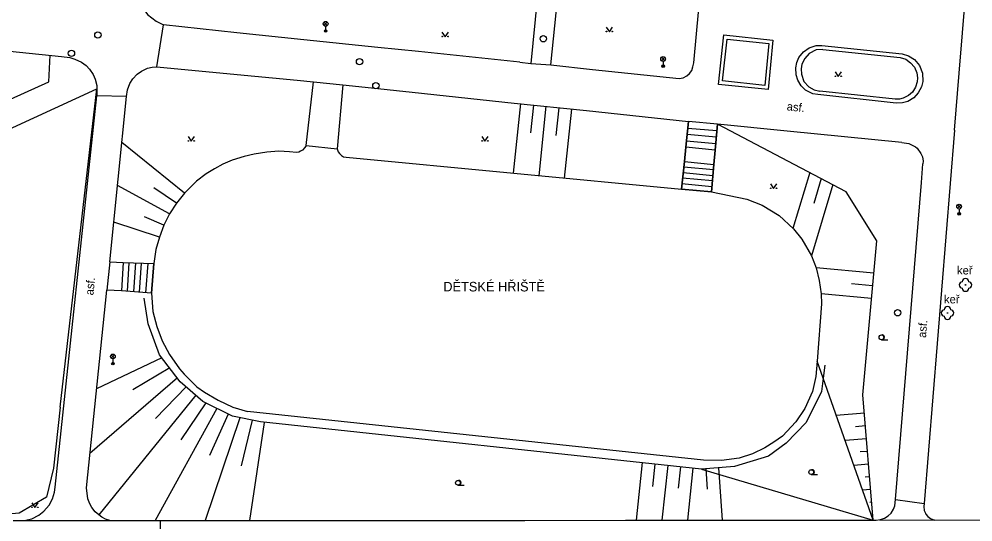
# Model space of a CAD drawing. Extents: x -602419 to -601554, y -1162937 to -1162362.
# Drawn here: x -602183.1 to -602108.3, y -1162676.5 to -1162637 of the extents above; entities that cross this region are included whole.
import ezdxf

# ---------------------------------------------------------------- set-up
doc = ezdxf.new("R2010")
doc.units = 0
doc.layers.add('Podklad', color=7, linetype='Continuous')

msp = doc.modelspace()

# ---------------------------------------------------------------- linework, layer by layer
at = {"layer": 'Podklad'}
for p, q in [((-602159.2125, -1162637.52), (-602158.9475, -1162637.255)), ((-602159.2125, -1162637.255), (-602158.9475, -1162637.52)), ((-602159.08, -1162637.575), (-602159.08, -1162637.95)), ((-602132.7625, -1162640.28), (-602132.4975, -1162640.015)), ((-602132.7625, -1162640.015), (-602132.4975, -1162640.28)), ((-602132.63, -1162640.335), (-602132.63, -1162640.71)), ((-602109.5625, -1162651.86), (-602109.2975, -1162651.595)), ((-602109.5625, -1162651.595), (-602109.2975, -1162651.86)), ((-602109.43, -1162651.915), (-602109.43, -1162652.29)), ((-602115.52, -1162662.1675), (-602115.02, -1162662.1675)), ((-602175.8825, -1162663.61), (-602175.6175, -1162663.345)), ((-602175.8825, -1162663.345), (-602175.6175, -1162663.61)), ((-602175.75, -1162663.665), (-602175.75, -1162664.04)), ((-602121.02, -1162672.7375), (-602120.52, -1162672.7375)), ((-602148.71, -1162673.5775), (-602148.21, -1162673.5775))]:
    msp.add_line(p, q, dxfattribs=at)
for points in [[(-602142.15, -1162631.98), (-602143.01, -1162640.49)], [(-602141.44, -1162640.61), (-602140.57, -1162632.17)], [(-602109.42, -1162641.25), (-602108.64, -1162631.74)], [(-602243.69, -1162633.15), (-602236.7, -1162633.87), (-602209.24, -1162636.93), (-602196.53, -1162638.23), (-602179.79, -1162639.94)], [(-602173.83, -1162633.63), (-602173.89, -1162634.39), (-602173.79, -1162635.3), (-602173.54, -1162635.94), (-602173.05, -1162636.65), (-602172.37, -1162637.19), (-602171.78, -1162637.48)], [(-602130.23, -1162640.46), (-602129.6599, -1162634.17)], [(-602172.31, -1162640.76), (-602171.78, -1162637.48)], [(-602166.05, -1162638.1), (-602171.78, -1162637.48)], [(-602160.8, -1162638.64), (-602166.05, -1162638.1)], [(-602149.96, -1162638.0349), (-602149.71, -1162638.4099), (-602149.46, -1162638.0349)], [(-602137.09, -1162637.645), (-602136.84, -1162638.02), (-602136.59, -1162637.645)], [(-602127.86, -1162638.25), (-602124.02, -1162638.68), (-602124.4, -1162642.55), (-602128.3, -1162642.14), (-602127.86, -1162638.25)], [(-602154.98, -1162639.24), (-602160.8, -1162638.64)], [(-602127.6, -1162638.58), (-602124.35, -1162638.94), (-602124.6599, -1162642.2199), (-602127.9699, -1162641.87), (-602127.6, -1162638.58)], [(-602151.81, -1162639.57), (-602154.98, -1162639.24)], [(-602143.87, -1162640.39), (-602151.81, -1162639.57)], [(-602120.5, -1162642.94), (-602120.89, -1162642.87), (-602121.46, -1162642.59), (-602121.82, -1162642.24), (-602122.08, -1162641.8), (-602122.21, -1162641.39), (-602122.24, -1162640.83), (-602122.1599, -1162640.4099), (-602121.98, -1162640.02), (-602121.63, -1162639.58), (-602121.17, -1162639.26), (-602120.63, -1162639.09), (-602120.2, -1162639.08)], [(-602120.1, -1162639.39), (-602120.63, -1162639.43), (-602121.19, -1162639.71), (-602121.53, -1162640.1), (-602121.75, -1162640.56), (-602121.82, -1162640.9099), (-602121.79, -1162641.35), (-602121.59, -1162641.9), (-602121.2, -1162642.34), (-602120.78, -1162642.56), (-602120.34, -1162642.6599)], [(-602120.2, -1162639.08), (-602113.89, -1162639.74)], [(-602120.1, -1162639.39), (-602114.06, -1162640.02)], [(-602113.89, -1162639.74), (-602113.39, -1162639.89), (-602112.94, -1162640.18), (-602112.53, -1162640.67), (-602112.3, -1162641.27), (-602112.28, -1162641.9), (-602112.39, -1162642.34), (-602112.63, -1162642.8), (-602112.99, -1162643.19), (-602113.44, -1162643.4699), (-602113.86, -1162643.58), (-602114.36, -1162643.62)], [(-602210.9588, -1162655.7908), (-602211.02, -1162655.6219), (-602180.78, -1162641.9359), (-602180.681, -1162639.849)], [(-602179.79, -1162639.94), (-602179.12, -1162640.02), (-602178.74, -1162640.15), (-602178.2199, -1162640.4), (-602177.85, -1162640.67), (-602177.59, -1162640.94), (-602177.3, -1162641.37), (-602177.13, -1162641.74), (-602177.02, -1162642.23), (-602177, -1162642.48), (-602177, -1162642.56), (-602177.01, -1162643.03)], [(-602143.87, -1162640.39), (-602143.01, -1162640.49)], [(-602143.01, -1162640.49), (-602141.44, -1162640.61)], [(-602131.37, -1162641.68), (-602131.05, -1162641.62), (-602130.77, -1162641.4699), (-602130.57, -1162641.29), (-602130.39, -1162641.06), (-602130.29, -1162640.76), (-602130.23, -1162640.46)], [(-602114.06, -1162640.02), (-602113.61, -1162640.1599), (-602113.23, -1162640.44), (-602112.92, -1162640.79), (-602112.75, -1162641.23), (-602112.69, -1162641.62), (-602112.71, -1162641.95), (-602112.84, -1162642.37), (-602113.08, -1162642.74), (-602113.4099, -1162643.02), (-602113.81, -1162643.2199), (-602114.1, -1162643.3), (-602114.45, -1162643.31)], [(-602174.68, -1162643.09), (-602174.61, -1162642.56), (-602174.43, -1162642.06), (-602174.19, -1162641.71), (-602173.85, -1162641.34), (-602173.51, -1162641.09), (-602173.03, -1162640.87), (-602172.68, -1162640.79), (-602172.31, -1162640.76)], [(-602172.31, -1162640.76), (-602166.55, -1162641.31)], [(-602141.44, -1162640.61), (-602138.17, -1162640.98)], [(-602138.17, -1162640.98), (-602131.37, -1162641.68)], [(-602119.15, -1162641.155), (-602118.9, -1162641.53), (-602118.65, -1162641.155)], [(-602109.78, -1162645.74), (-602109.42, -1162641.25)], [(-602166.55, -1162641.31), (-602161.3, -1162641.82)], [(-602161.3, -1162641.82), (-602160.02, -1162641.94)], [(-602160.61, -1162646.92), (-602160.02, -1162641.94)], [(-602160.02, -1162641.94), (-602157.73, -1162642.17)], [(-602185.2615, -1162646.2862), (-602177, -1162642.48)], [(-602179.89, -1162667.45), (-602177, -1162642.48)], [(-602157.73, -1162642.17), (-602158.17, -1162647.19)], [(-602157.73, -1162642.17), (-602155.48, -1162642.4099)], [(-602155.48, -1162642.4099), (-602152.3, -1162642.75)], [(-602114.45, -1162643.31), (-602120.34, -1162642.6599)], [(-602180.27, -1162673.7199), (-602177.01, -1162643.03)], [(-602174.68, -1162643.09), (-602177.01, -1162643.03)], [(-602175.99, -1162656.05), (-602174.68, -1162643.09)], [(-602152.3, -1162642.75), (-602144.31, -1162643.6)], [(-602114.36, -1162643.62), (-602120.5, -1162642.94)], [(-602143.8, -1162643.65), (-602144.37, -1162649.11)], [(-602144.31, -1162643.6), (-602138.63, -1162644.2)], [(-602142.8, -1162643.76), (-602143.03, -1162645.94)], [(-602141.81, -1162643.86), (-602142.38, -1162649.3)], [(-602140.81, -1162643.9699), (-602141.04, -1162646.14)], [(-602139.82, -1162644.07), (-602140.39, -1162649.49)], [(-602138.63, -1162644.2), (-602130.64, -1162645.04)], [(-602131.2, -1162650.36), (-602130.95, -1162648.18), (-602130.84, -1162647.07), (-602130.64, -1162645.04)], [(-602130.64, -1162645.04), (-602130.84, -1162647.07), (-602130.95, -1162648.18), (-602131.2, -1162650.36)], [(-602130.69, -1162645.57), (-602128.4099, -1162645.76)], [(-602128.36, -1162645.26), (-602130.64, -1162645.04)], [(-602128.84, -1162650.56), (-602128.6599, -1162648.43), (-602128.56, -1162647.3), (-602128.36, -1162645.26)], [(-602128.36, -1162645.26), (-602128.56, -1162647.3), (-602128.6599, -1162648.43), (-602128.84, -1162650.56)], [(-602122.9099, -1162645.81), (-602128.36, -1162645.26)], [(-602116.17, -1162676.32), (-602116.9699, -1162666.49), (-602115.89, -1162654.4), (-602118.27, -1162650.56), (-602128.36, -1162645.26)], [(-602109.78, -1162645.74), (-602112.18, -1162675.02)], [(-602169.86, -1162646.225), (-602169.61, -1162646.6), (-602169.36, -1162646.225)], [(-602146.84, -1162646.225), (-602146.59, -1162646.6), (-602146.34, -1162646.225)], [(-602128.46, -1162646.27), (-602130.74, -1162646.07)], [(-602113.93, -1162646.71), (-602122.9099, -1162645.81)], [(-602170.15, -1162650.68), (-602175.04, -1162646.69)], [(-602160.61, -1162646.92), (-602160.7, -1162647.09), (-602160.88, -1162647.29), (-602161.06, -1162647.39), (-602161.19, -1162647.45), (-602161.37, -1162647.4699), (-602161.92, -1162647.42), (-602162.75, -1162647.39), (-602163.69, -1162647.45), (-602164.69, -1162647.6), (-602165.4699, -1162647.79), (-602166.4099, -1162648.09), (-602167.14, -1162648.4099), (-602167.8, -1162648.75), (-602168.43, -1162649.15), (-602169.19, -1162649.73), (-602170.15, -1162650.68), (-602170.77, -1162651.46), (-602171.31, -1162652.3), (-602171.76, -1162653.19), (-602172.11, -1162654.13), (-602172.38, -1162655.1), (-602172.54, -1162656.2)], [(-602160.61, -1162646.92), (-602158.17, -1162647.19)], [(-602158.17, -1162647.19), (-602158.09, -1162647.42), (-602157.99, -1162647.57), (-602157.83, -1162647.7199), (-602157.67, -1162647.81), (-602157.48, -1162647.86)], [(-602128.56, -1162647.3), (-602130.84, -1162647.07)], [(-602130.79, -1162646.57), (-602128.51, -1162646.78)], [(-602113.93, -1162646.71), (-602113.37, -1162646.77), (-602112.86, -1162647.03), (-602112.71, -1162647.15), (-602112.42, -1162647.56), (-602112.31, -1162647.83), (-602112.25, -1162648.15), (-602112.27, -1162648.37)], [(-602157.48, -1162647.86), (-602131.2, -1162650.36)], [(-602128.69, -1162648.85), (-602131, -1162648.62)], [(-602130.95, -1162648.18), (-602128.6599, -1162648.43)], [(-602112.39, -1162649.84), (-602112.27, -1162648.37)], [(-602131.05, -1162649.05), (-602128.73, -1162649.28)], [(-602121.14, -1162649.05), (-602122.45, -1162653.45)], [(-602171.31, -1162652.3), (-602175.38, -1162650.06)], [(-602131.15, -1162649.92), (-602128.81, -1162650.14)], [(-602128.77, -1162649.71), (-602131.1, -1162649.49)], [(-602124.2199, -1162649.935), (-602123.9699, -1162650.31), (-602123.7199, -1162649.935)], [(-602119.34, -1162650), (-602121, -1162655.6)], [(-602120.24, -1162649.53), (-602120.82, -1162651.4699)], [(-602114.42, -1162674.71), (-602112.39, -1162649.84)], [(-602170.77, -1162651.46), (-602172.55, -1162650.26)], [(-602128.84, -1162650.56), (-602131.2, -1162650.36)], [(-602131.2, -1162650.36), (-602128.84, -1162650.56)], [(-602128.84, -1162650.56), (-602126.07, -1162651.15)], [(-602126.07, -1162651.15), (-602124.87, -1162651.62), (-602123.54, -1162652.43), (-602122.42, -1162653.4699), (-602121.77, -1162654.28), (-602121, -1162655.6), (-602120.63, -1162656.54), (-602120.39, -1162657.52), (-602120.24, -1162658.58), (-602120.2199, -1162659.36)], [(-602172.11, -1162654.13), (-602175.68, -1162652.95)], [(-602171.76, -1162653.19), (-602173.27, -1162652.53)], [(-602175.99, -1162656.05), (-602176.24, -1162658.29)], [(-602175.99, -1162656.05), (-602174.95, -1162656.11), (-602172.54, -1162656.2)], [(-602174.95, -1162656.11), (-602175.08, -1162658.32)], [(-602174.61, -1162658.36), (-602174.4699, -1162656.13)], [(-602173.98, -1162656.14), (-602174.14, -1162658.4)], [(-602173.68, -1162658.44), (-602173.5, -1162656.1599)], [(-602173.02, -1162656.18), (-602173.21, -1162658.48)], [(-602172.74, -1162658.52), (-602172.54, -1162656.2)], [(-602172.54, -1162656.2), (-602172.74, -1162658.52)], [(-602116.12, -1162656.95), (-602120.63, -1162656.54)], [(-602177.82, -1162673.78), (-602176.24, -1162658.29)], [(-602172.74, -1162658.52), (-602175.08, -1162658.32), (-602176.24, -1162658.29)], [(-602116.21, -1162657.94), (-602117.87, -1162657.79)], [(-602129.62, -1162672.31), (-602164.18, -1162668.62), (-602166.39, -1162668.17), (-602168.7, -1162667.01), (-602170.4699, -1162665.46), (-602172.11, -1162663.34), (-602172.98, -1162660.93), (-602173.31, -1162658.9)], [(-602172.74, -1162658.52), (-602172.61, -1162659.95), (-602172.3, -1162661.12), (-602171.9, -1162662.26), (-602171.32, -1162663.32), (-602170.54, -1162664.44), (-602170.17, -1162664.87), (-602169.18, -1162665.85), (-602168.58, -1162666.27), (-602167.5, -1162666.92), (-602166.35, -1162667.45), (-602165.2, -1162667.81)], [(-602116.29, -1162658.94), (-602120.24, -1162658.58)], [(-602120.2199, -1162659.36), (-602120.56, -1162663.85)], [(-602171.92, -1162663.58), (-602177.03, -1162666.03)], [(-602171.3, -1162664.38), (-602174.2, -1162666.1)], [(-602120.56, -1162663.85), (-602120.6599, -1162665.06), (-602120.93, -1162666.24), (-602121.53, -1162667.56), (-602122.2199, -1162668.61), (-602123.28, -1162669.7199), (-602123.94, -1162670.21), (-602124.65, -1162670.6599), (-602125.62, -1162671.13), (-602126.6599, -1162671.45), (-602128.06, -1162671.64), (-602129.4699, -1162671.62)], [(-602120.09, -1162665.19), (-602120.56, -1162663.85)], [(-602119.96, -1162664.1599), (-602120.09, -1162665.19)], [(-602170.7, -1162665.1599), (-602177.55, -1162671.09)], [(-602170, -1162665.87), (-602172.4099, -1162668.35)], [(-602120.09, -1162665.19), (-602120.2199, -1162666.24), (-602121.4099, -1162668.65), (-602122.98, -1162670.27), (-602124.37, -1162671.3), (-602127.04, -1162672.12), (-602129.62, -1162672.31)], [(-602116.17, -1162676.32), (-602120.09, -1162665.19)], [(-602169.26, -1162666.52), (-602176.86, -1162675.9099)], [(-602168.48, -1162667.12), (-602170.43, -1162670.01)], [(-602179.89, -1162667.45), (-602180.41, -1162672.25), (-602180.96, -1162674.51), (-602183.1, -1162675.78), (-602185.67, -1162676.02), (-602202.88, -1162676)], [(-602167.6, -1162667.56), (-602172.45, -1162676.36)], [(-602166.73, -1162668), (-602168.17, -1162671.26)], [(-602129.4699, -1162671.62), (-602165.2, -1162667.81)], [(-602116.85, -1162667.94), (-602119.06, -1162668.12)], [(-602165.8, -1162668.29), (-602168.52, -1162676.35)], [(-602164.84, -1162668.48), (-602165.71, -1162672.06)], [(-602163.89, -1162668.65), (-602165.04, -1162676.35)], [(-602116.77, -1162668.93), (-602117.55, -1162669)], [(-602116.69, -1162669.93), (-602118.37, -1162670.07)], [(-602116.61, -1162670.93), (-602117.18, -1162670.9699)], [(-602134.26, -1162671.81), (-602134.75, -1162676.33)], [(-602133.27, -1162671.92), (-602133.46, -1162673.68)], [(-602132.27, -1162672.03), (-602132.73, -1162676.33)], [(-602131.28, -1162672.13), (-602131.46, -1162673.81)], [(-602130.29, -1162672.24), (-602130.7199, -1162676.33)], [(-602129.62, -1162672.31), (-602116.17, -1162676.32)], [(-602129.29, -1162672.29), (-602129.17, -1162673.9)], [(-602128.29, -1162672.21), (-602127.99, -1162676.33)], [(-602116.53, -1162671.92), (-602117.68, -1162672.02)], [(-602116.45, -1162672.92), (-602116.8, -1162672.95)], [(-602182.71, -1162676.35), (-602182.11, -1162676.21), (-602181.56, -1162675.92), (-602181.1599, -1162675.61), (-602180.75, -1162675.14), (-602180.48, -1162674.65), (-602180.32, -1162674.12), (-602180.27, -1162673.7199)], [(-602177.71, -1162674.6599), (-602177.82, -1162673.78)], [(-602116.37, -1162673.92), (-602117, -1162673.9699)], [(-602175.99, -1162676.36), (-602176.34, -1162676.24), (-602176.61, -1162676.08), (-602176.86, -1162675.9099), (-602177.13, -1162675.67), (-602177.4, -1162675.32), (-602177.57, -1162675.03), (-602177.71, -1162674.6599)], [(-602115.93, -1162676.32), (-602115.59, -1162676.28), (-602115.28, -1162676.17), (-602114.99, -1162675.99), (-602114.75, -1162675.76), (-602114.57, -1162675.4699), (-602114.4699, -1162675.2), (-602114.42, -1162674.71)], [(-602114.42, -1162674.71), (-602112.18, -1162675.02)], [(-602182.11, -1162674.965), (-602181.86, -1162675.34), (-602181.61, -1162674.965)], [(-602116.28, -1162674.9099), (-602116.43, -1162674.93)], [(-602112.18, -1162675.02), (-602112.2, -1162675.26), (-602112.1599, -1162675.55), (-602112.07, -1162675.76), (-602112.03, -1162675.85), (-602111.87, -1162676.04), (-602111.67, -1162676.19), (-602111.5, -1162676.28), (-602111.34, -1162676.32)], [(-602183.57, -1162676.35), (-602182.71, -1162676.35)], [(-602182.71, -1162676.35), (-602175.99, -1162676.36)], [(-602175.99, -1162676.36), (-602172.02, -1162676.36)], [(-602172.0492, -1162679.5411), (-602172.02, -1162676.36)], [(-602172.02, -1162676.36), (-602166.71, -1162676.35)], [(-602166.71, -1162676.35), (-602160.78, -1162676.35)], [(-602160.78, -1162676.35), (-602157.45, -1162676.35)], [(-602157.45, -1162676.35), (-602149.3, -1162676.34)], [(-602149.3, -1162676.34), (-602143.48, -1162676.34)], [(-602143.48, -1162676.34), (-602135.57, -1162676.33)], [(-602135.57, -1162676.33), (-602127.4, -1162676.33)], [(-602127.4, -1162676.33), (-602116.17, -1162676.32)], [(-602116.2, -1162675.9099), (-602116.31, -1162675.92)], [(-602116.17, -1162676.32), (-602115.93, -1162676.32)], [(-602115.6719, -1162676.2896), (-602115.62, -1162676.29), (-602111.34, -1162676.32)], [(-602082.02, -1162676.15), (-602084.35, -1162676.36), (-602095.55, -1162676.35), (-602111.34, -1162676.32)]]:
    msp.add_lwpolyline(points, dxfattribs=at)
for centre, radius in [((-602159.08, -1162637.3875), 0.1875), ((-602176.93, -1162638.27), 0.25), ((-602159.08, -1162637.95), 0.1), ((-602159.08, -1162637.95), 0.0723), ((-602159.08, -1162637.95), 0.0438), ((-602137.0651, -1162637.9949), 0.025), ((-602136.6154, -1162637.9949), 0.025), ((-602149.9351, -1162638.3848), 0.025), ((-602149.4854, -1162638.3848), 0.025), ((-602142.02, -1162638.56), 0.25), ((-602179, -1162639.7), 0.25), ((-602156.42, -1162640.36), 0.25), ((-602132.63, -1162640.1475), 0.1875), ((-602132.63, -1162640.71), 0.1), ((-602132.63, -1162640.71), 0.0723), ((-602132.63, -1162640.71), 0.0438), ((-602155.14, -1162642.24), 0.25), ((-602119.1251, -1162641.5049), 0.025), ((-602118.6754, -1162641.5049), 0.025), ((-602169.8351, -1162646.5749), 0.025), ((-602169.3854, -1162646.5749), 0.025), ((-602146.8151, -1162646.5749), 0.025), ((-602146.3654, -1162646.5749), 0.025), ((-602124.195, -1162650.2849), 0.025), ((-602123.7453, -1162650.2849), 0.025), ((-602109.43, -1162651.7275), 0.1875), ((-602109.43, -1162652.29), 0.1), ((-602109.43, -1162652.29), 0.0723), ((-602109.43, -1162652.29), 0.0438), ((-602108.93, -1162657.87), 0.025), ((-602114.25, -1162660.05), 0.25), ((-602110.34, -1162660.07), 0.025), ((-602115.52, -1162661.9798), 0.1875), ((-602175.75, -1162663.4775), 0.1875), ((-602175.75, -1162664.04), 0.1), ((-602175.75, -1162664.04), 0.0723), ((-602175.75, -1162664.04), 0.0438), ((-602121.02, -1162672.5498), 0.1875), ((-602148.71, -1162673.3898), 0.1875), ((-602182.0851, -1162675.3149), 0.025), ((-602181.6354, -1162675.3149), 0.025)]:
    msp.add_circle(centre, radius, dxfattribs=at)
for centre, radius, start, end in [((-602109.18, -1162657.87), 0.25, 90, 270), ((-602108.93, -1162657.62), 0.25, 0, 180), ((-602108.68, -1162657.87), 0.25, 270, 90), ((-602108.93, -1162658.12), 0.25, 180, 0), ((-602110.59, -1162660.07), 0.25, 90, 270), ((-602110.34, -1162659.82), 0.25, 0, 180), ((-602110.09, -1162660.07), 0.25, 270, 90), ((-602110.34, -1162660.32), 0.25, 180, 0), ((-602115.4575, -1162661.9798), 0.1875, 260.405931, 99.594069), ((-602120.9575, -1162672.5498), 0.1875, 260.405931, 99.594069), ((-602148.6475, -1162673.3898), 0.1875, 260.405931, 99.594069)]:
    msp.add_arc(centre, radius, start, end, dxfattribs=at)

# ---------------------------------------------------------------- texts
for rotation, p in [(353.97, (-602122.96, -1162644.17)), (84.677261, (-602177.28, -1162658.7)), (85.314103, (-602112.03, -1162662.04))]:
    msp.add_text('asf.', height=0.65, rotation=rotation, dxfattribs=at).set_placement(p)
for s, height, p in [('keř', 0.65, (-602109.59, -1162657.05)), ('DĚTSKÉ HŘIŠTĚ', 0.75, (-602149.86, -1162658.38)), ('keř', 0.65, (-602110.61, -1162659.32))]:
    msp.add_text(s, height=height, dxfattribs=at).set_placement(p)

doc.saveas('drawing.dxf')
